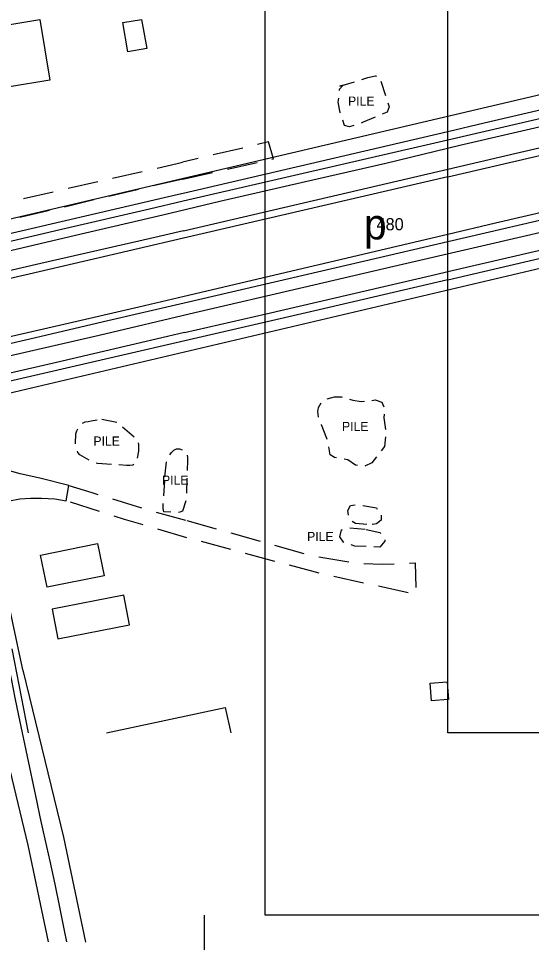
# Model space of a CAD drawing. Extents: x -25029 to 2274964, y -81170 to 687028.
# Drawn here: x -454 to 389, y -69093 to -67574 of the extents above; entities that cross this region are included whole.
import ezdxf

# ---------------------------------------------------------------- set-up
doc = ezdxf.new("R2010")
doc.units = 0
for name, color, linetype in [('60', 7, 'Continuous'), ('81911BEA - RW_X_Fee_RW', 7, 'Continuous'), ('BLDG', 7, 'Continuous'), ('BRIDGE', 7, 'Continuous'), ('DRIVWY', 7, 'Continuous'), ('GE_X_CL_2000', 7, 'Continuous'), ('INTERSTATE', 7, 'Continuous'), ('ROAD', 7, 'Continuous'), ('ROAD-NAME', 7, 'Continuous'), ('TI_BORDER', 7, 'Continuous'), ('TI_SHEET', 7, 'Continuous')]:
    doc.layers.add(name, color=color, linetype=linetype)

msp = doc.modelspace()

# ---------------------------------------------------------------- linework, layer by layer
at = {"layer": '60'}
msp.add_lwpolyline([(251.6, -64748.4), (5251.6, -64748.4), (5251.6, -68748.4), (251.6, -68748.4)], close=True, dxfattribs=at)
at = {"layer": '81911BEA - RW_X_Fee_RW'}
for p, q in [((-636.5, -67943.3), (479.1, -67681.1)), ((-541.6, -68206.9), (508, -67960.1)), ((-510.3, -68351.9), (-447.7, -68642.3)), ((-506.2, -68655.7), (-438.6, -68932.9)), ((-438.6, -68932.9), (-405.1, -69092))]:
    msp.add_line(p, q, dxfattribs=at)
for points in [[(-447.7, -68642.3), (-446.3, -68647.9), (-380.1, -68919.9)], [(-380.1, -68919.9), (-343.7, -69092.5)]]:
    msp.add_lwpolyline(points, dxfattribs=at)
at = {"layer": 'BLDG'}
for p, q in [((74.1, -67685.5), (98, -67678.3)), ((141.6, -67677.3), (149.3, -67701.1)), ((-317, -68232.7), (-292.6, -68237.8)), ((-282.8, -68245.4), (-263.8, -68261.7)), ((53.2, -68266.3), (52.9, -68264.7)), ((-213.3, -68327.6), (-210.5, -68302.8)), ((-215.3, -68359.1), (-213.7, -68334.1)), ((-177.1, -68329.8), (-177.9, -68354.7)), ((90.5, -68411.6), (115.4, -68413.8)), ((250.4, -68664.7), (251.6, -68679.8))]:
    msp.add_line(p, q, dxfattribs=at)
for points in [[(-402.6, -67675.5), (-601.8, -67708.5), (-600.1, -67718.5), (-666.2, -67729.4), (-674.4, -67679.9), (-679.7, -67680.8), (-683.3, -67659.3), (-677.7, -67658.3), (-685.8, -67609.5), (-620.4, -67598.6), (-618.6, -67609.2), (-419, -67576.1)], [(-251.6, -67575.8), (-243.3, -67623.8), (-274.2, -67629.2), (-282.6, -67581.2)], [(-324, -68437.3), (-313.3, -68490.5), (-406.9, -68509.3), (-417.6, -68456.2)], [(-389.2, -68593.8), (-271.4, -68570.8), (-280.9, -68522.3), (-398.7, -68545.3)]]:
    msp.add_lwpolyline(points, close=True, dxfattribs=at)
for points in [[(110, -67674.6), (120.2, -67671.5), (132.5, -67668.9), (134.2, -67669.3)], [(73.6, -67692.8), (73.6, -67690.6), (79.5, -67684.2), (74.1, -67685.5)], [(75, -67729.9), (74.7, -67728.9), (71.5, -67711.7), (72.4, -67705.3)], [(153.1, -67713), (154.9, -67719.6), (151.5, -67728.6), (143.6, -67731.9)], [(97.2, -67750.3), (90.1, -67752.3), (81.8, -67750.4), (78.9, -67741.7)], [(132.1, -67736.7), (112.5, -67745), (109, -67746.3)], [(53.4, -68199.3), (65.5, -68196.2), (76.3, -68196.4), (78, -68196.7)], [(90, -68199.8), (95.1, -68201.7), (109.1, -68204.1), (114.4, -68203.5)], [(126.8, -68202), (131.9, -68201.3), (142.9, -68204.9), (146.2, -68212.6)], [(39.1, -68229.9), (38.7, -68229), (37.8, -68220.1), (38.9, -68213.5), (43.3, -68206.3)], [(-348.6, -68239.6), (-344.4, -68237.4), (-339.3, -68236.8), (-334.6, -68235.9), (-324.4, -68234)], [(146.7, -68224.9), (146.5, -68230.7), (149, -68249.7)], [(-360.1, -68273.4), (-360.1, -68272.9), (-359.5, -68257.3), (-358.2, -68252.2), (-356.6, -68249)], [(52.9, -68264.7), (44, -68242.2), (43.7, -68241.5)], [(149, -68262.1), (147.5, -68277.8), (141.8, -68285.1)], [(-257.4, -68272), (-256.8, -68274.6), (-256.6, -68280.1), (-256.9, -68285.4), (-259, -68296.8)], [(-205.2, -68291.6), (-202.6, -68287.5), (-198.9, -68283.9), (-194.3, -68281.5), (-189.2, -68281.6), (-184.8, -68283.2)], [(68.7, -68296.4), (65.1, -68296), (58.4, -68291.7), (55.7, -68278.5)], [(-337.7, -68300.2), (-353, -68291.5), (-356.2, -68287.6), (-357.2, -68285.5)], [(-176.9, -68292.3), (-176.3, -68295.8), (-176.1, -68301), (-176.7, -68317.3)], [(134.2, -68295), (126.8, -68304.6), (115.2, -68310.4)], [(-301.3, -68307.2), (-324.3, -68305.7), (-326.2, -68305)], [(-264.4, -68307.6), (-265.8, -68308.8), (-271, -68309.2), (-276.3, -68309), (-288.9, -68308.1)], [(102.9, -68309.3), (99.6, -68308.8), (87.1, -68299.8), (81, -68298.5)], [(-203.7, -68385.8), (-215, -68385), (-216.4, -68380), (-216.4, -68375), (-216.3, -68374.5), (-216.1, -68371.5)], [(-179.1, -68367.1), (-184.3, -68384), (-189, -68386), (-191.2, -68386.2)], [(88.4, -68390.8), (87.4, -68383.3), (91.4, -68374.7), (99.3, -68373.6)], [(111.6, -68375), (134.1, -68378.9), (135.5, -68380.6)], [(118.2, -68406.2), (99.5, -68404.5), (94.3, -68401.1)], [(142.1, -68390.7), (141.7, -68398.7), (134.2, -68405), (127.6, -68406.3), (127.2, -68406.3)], [(80.8, -68435.4), (80.2, -68435.2), (74.1, -68426.2), (76.9, -68414.6), (78.4, -68414.1)], [(117.5, -68414), (139.5, -68419.3), (141.1, -68421)], [(147.7, -68431), (147.7, -68433.2), (139.6, -68443.3), (129.8, -68442.9)], [(117.3, -68442.4), (98.8, -68441.6), (92.6, -68439.5)], [(251.6, -68693.5), (224.6, -68695.6), (222.3, -68666.9), (250.4, -68664.7)], [(251.6, -68679.8), (252.7, -68693.4), (251.6, -68693.5)], [(-309.1, -68748.4), (-114.4, -68706.8), (-105.2, -68748.4)]]:
    msp.add_lwpolyline(points, dxfattribs=at)
at = {"layer": 'BRIDGE'}
for points in [[(251.6, -67759.9), (311.2, -67746), (713.8, -67652.3), (1031.8, -67577.9)], [(251.6, -67834.7), (600.2, -67753.6), (1047.9, -67649.4)], [(251.6, -67929), (330, -67910.5), (1069.5, -67738.9)], [(-3072.9, -68532.2), (-2986.1, -68512.4), (-2887.6, -68489.4), (-2737.9, -68454.6), (-2575.3, -68417.2), (-2419.9, -68381.2), (-2257.8, -68343.5), (-2128, -68314), (-1959.6, -68274.3), (-1799.5, -68236.4), (-1543.1, -68178.2), (-1365.4, -68136.3), (-1153.9, -68086.4), (-897.1, -68026.6), (-730.2, -67988.2), (-623.5, -67963.2), (-490.2, -67932.6), (-343.7, -67898.9), (-191, -67863.3), (-183.6, -67861.6), (251.6, -67759.9)], [(251.6, -68003.8), (478.8, -67950.8), (1042.1, -67820), (1086.6, -67809.9)], [(251.6, -67834.7), (-182.7, -67935.7), (-258, -67953.1), (-436.4, -67994.7), (-623.1, -68037.6), (-805.8, -68079.8), (-1089, -68146.1), (-1276.8, -68189.3), (-1445.6, -68229.6), (-1643.4, -68275.6), (-1832.4, -68320.2), (-1941.5, -68344.8), (-2128.8, -68388.2), (-2345, -68437.9), (-2439.8, -68460.3), (-2586.1, -68493.6), (-2734.2, -68528), (-2887.8, -68563.4), (-3056.3, -68603.1)], [(-1918.2, -68435.5), (-1698.7, -68383.3), (-1497.3, -68336.7), (-1353.8, -68302.2), (-1195.2, -68266.3), (-1080.9, -68239.3), (-958, -68210.7), (-818.8, -68178), (-656.8, -68140.9), (-511.3, -68107.1), (-379.5, -68076.7), (-256, -68048.4), (-181.7, -68030.7), (251.6, -67929)], [(251.6, -68003.8), (40.1, -68053.1), (-180.8, -68104.3), (-289.4, -68129.3), (-491.6, -68176.2), (-633.6, -68209.1), (-822.6, -68253.2), (-1034.6, -68302.6), (-1223.4, -68346.7), (-1470, -68404.6), (-1706.9, -68459.3), (-1900.4, -68504.5), (-2153.5, -68562.6), (-2260.8, -68588.3), (-2398.7, -68623.1), (-2476.7, -68643.9), (-2625.8, -68680.9), (-2762.9, -68716.1), (-2892, -68748.4)]]:
    msp.add_lwpolyline(points, dxfattribs=at)
at = {"layer": 'DRIVWY'}
for p, q in [((-85.6, -67787.3), (-134.3, -67798.7)), ((-158.6, -67804.5), (-184.2, -67810.5)), ((-299.4, -67836.8), (-250.6, -67825.7)), ((-110.7, -67822), (-61.9, -67811.2)), ((-183.9, -67838.4), (-232.6, -67849.6)), ((-183.9, -67838.4), (-135.1, -67827.5)), ((-372.5, -67853.4), (-323.8, -67842.4)), ((-256.9, -67855.2), (-305.6, -67866.8)), ((-445.5, -67870.5), (-396.9, -67859.1)), ((-329.9, -67872.7), (-378.5, -67884.3)), ((-402.8, -67890.1), (-451.5, -67901.7)), ((-320.8, -68384.8), (-368.5, -68369.6)), ((-299.7, -68364.1), (-251.9, -68378.7)), ((-227.9, -68385.7), (-179.7, -68398.8)), ((-177.4, -68399.4), (-129.3, -68413)), ((-177.1, -68427.7), (-225.1, -68413.8)), ((-105.3, -68419.8), (-57.1, -68433.4)), ((-105, -68447.2), (-153.3, -68434.2)), ((-33.1, -68440.2), (15, -68453.7)), ((-32.6, -68466.6), (-80.9, -68453.6)), ((39.4, -68459.2), (88.7, -68467.3)), ((113.1, -68502.2), (64.3, -68491.3)), ((186.3, -68518.5), (137.5, -68507.6))]:
    msp.add_line(p, q, dxfattribs=at)
for points in [[(-37.5, -67805.7), (-35, -67805.2), (-43.4, -67777.3), (-61.3, -67781.5)], [(-226.2, -67820.2), (-193, -67812.6), (-184.2, -67810.5)], [(-371.3, -68341.8), (-333.7, -68353.7), (-323.6, -68356.8)], [(-249.1, -68406.8), (-279.6, -68397.9), (-297, -68392.4)], [(39.9, -68485.9), (34.1, -68484.6), (-8.5, -68473.1)], [(113.5, -68470.2), (143.4, -68471.3), (163.5, -68470.6)], [(188.5, -68469.6), (198, -68469.3), (199, -68509.8)]]:
    msp.add_lwpolyline(points, dxfattribs=at)
at = {"layer": 'GE_X_CL_2000'}
for points in [[(439.1, -67744.4), (271.1, -67783), (149.6, -67812.5), (17.4, -67842.7), (-123, -67875.4), (-216.6, -67897.9), (-360.3, -67931.3), (-544.4, -67974.4), (-602.6, -67987.7), (-642.5, -67996.7), (-748.2, -68020.7), (-875, -68051.6), (-895.9, -68056.7), (-988, -68076.9), (-1113, -68106), (-1213, -68129.5), (-1341.4, -68158.5), (-1456.1, -68186.5), (-1603.1, -68219.6), (-1765.8, -68260), (-1819.9, -68271.6), (-2027.9, -68320.2), (-2060.1, -68327.8)], [(-1624.5, -68397.6), (-1531.9, -68376.2), (-1375.5, -68339.9), (-1144.9, -68286.4), (-980.7, -68247.1), (-821.1, -68210.1), (-785.2, -68201.7), (-655, -68172), (-580.2, -68154.2), (-540.5, -68144.7), (-510.1, -68138), (-321.3, -68095), (-164.2, -68057.5), (14.7, -68015.9), (162.8, -67981.5), (307.2, -67948.2), (477.5, -67908.4), (635.1, -67870.6), (792.1, -67833.9), (905.4, -67807.3), (1009.5, -67786.5)], [(-527, -68363.2), (-517.5, -68408.5), (-510.3, -68444.8), (-498.3, -68502.4), (-494.4, -68522.8), (-490.5, -68543.2), (-486.4, -68563.5), (-481.4, -68588.3), (-476.3, -68613.1), (-471, -68637.8), (-465.6, -68662.6), (-459.9, -68691.2), (-454, -68719.8), (-447.8, -68748.4), (-423.7, -68862.3), (-418.7, -68886.7), (-413.5, -68911), (-408.1, -68935.3), (-402.6, -68959.6), (-394.4, -68997.4), (-386.6, -69035.2), (-379, -69073.2), (-374.8, -69092.2)]]:
    msp.add_lwpolyline(points, dxfattribs=at)
at = {"layer": 'INTERSTATE'}
for p, q in [((-183.5, -67874.3), (251.6, -67773.6)), ((-182.9, -67923.2), (251.6, -67821.9))]:
    msp.add_line(p, q, dxfattribs=at)
for points in [[(251.6, -67773.6), (343.7, -67752.2), (910.8, -67620.3), (1209, -67550.5), (1507.1, -67481.3), (1754.1, -67424.3)], [(251.6, -67821.9), (363.5, -67795.9), (850.4, -67683.1), (1459.5, -67541.4), (1754.1, -67473.2)], [(251.6, -67941), (459, -67892.9), (880, -67795.2), (1369.7, -67681.3), (1754.1, -67591.7)], [(251.6, -67990.2), (594.4, -67910.9), (1156.7, -67780.1), (1199, -67771.5), (1216.4, -67769), (1249, -67766), (1271.5, -67762.9), (1342.5, -67747.9), (1487.9, -67716), (1567.4, -67699.8), (1609, -67692.4), (1647.6, -67687.2), (1691.3, -67683.4), (1739.5, -67680.4), (1754.2, -67679.9)], [(-1956.6, -68285.8), (-1811.4, -68252.6), (-1634.2, -68212.3), (-1469.4, -68173.5), (-1333.9, -68142.1), (-1199.4, -68109.7), (-1043.1, -68073.1), (-899.2, -68039.5), (-762.2, -68008.3), (-641.3, -67980.1), (-502.9, -67948.5), (-375.9, -67918.9), (-238.8, -67887), (-183.5, -67874.3)], [(-182.9, -67923.2), (-237.1, -67935.8), (-417.4, -67977.2), (-620.2, -68024), (-882.7, -68084.7), (-1118.6, -68140), (-1304.5, -68183.7), (-1464.1, -68221.4), (-1656.6, -68265.5), (-1810.7, -68302), (-1944.7, -68332.4)], [(-181.5, -68041.8), (115, -67972.6), (251.6, -67941)], [(-181, -68090.7), (-46.9, -68059.7), (231.1, -67994.9), (251.6, -67990.2)], [(-1915.7, -68445.3), (-1695.6, -68394.5), (-1512, -68352), (-1346.8, -68313.1), (-1191.5, -68276.5), (-1082.2, -68251.2), (-956.7, -68221.3), (-806.1, -68186.7), (-675.8, -68156.6), (-549, -68127.4), (-435.3, -68100.8), (-307.1, -68070.6), (-181.5, -68041.8)], [(-181, -68090.7), (-209.3, -68097.1), (-391.7, -68139.7), (-558.4, -68178.2), (-687.2, -68207.9), (-846.6, -68245.4), (-1025.8, -68287.4), (-1163.7, -68319.5), (-1302, -68351.7), (-1475.9, -68392.1), (-1650.6, -68432.9), (-1904.1, -68490.3)]]:
    msp.add_lwpolyline(points, dxfattribs=at)
at = {"layer": 'ROAD'}
for points in [[(-468.9, -68367.3), (-451.6, -68363.9), (-434.4, -68362.8), (-416.1, -68362.6), (-394.3, -68363.9), (-375.5, -68367.3), (-371.3, -68341.8), (-418.9, -68330.1), (-451.2, -68322.6), (-472.7, -68316.5)], [(-437.3, -68748.4), (-464.5, -68610.6)]]:
    msp.add_lwpolyline(points, dxfattribs=at)
at = {"layer": 'TI_BORDER'}
msp.add_lwpolyline([(-48.4, -64448.4), (6951.6, -64448.4), (6951.6, -69048.4), (-48.4, -69048.4)], close=True, dxfattribs=at)
at = {"layer": 'TI_SHEET'}
msp.add_lwpolyline([(-48.4, -69148.4), (-148.4, -69148.4), (-148.4, -69048.4)], dxfattribs=at)

# ---------------------------------------------------------------- texts
at = {"layer": 'BLDG'}
for p in [(87.5, -67717.6), (77.6, -68252.4), (-330.8, -68276.4), (-218.1, -68340.6), (20.3, -68433.3)]:
    msp.add_text('PILE', height=15, dxfattribs=at).set_placement(p)
at = {"layer": 'ROAD-NAME'}
for s, height, p in [('p', 50, (113.7, -67937.5)), ('480', 20, (134.3, -67922.5))]:
    msp.add_text(s, height=height, dxfattribs=at).set_placement(p)

doc.saveas('drawing.dxf')
